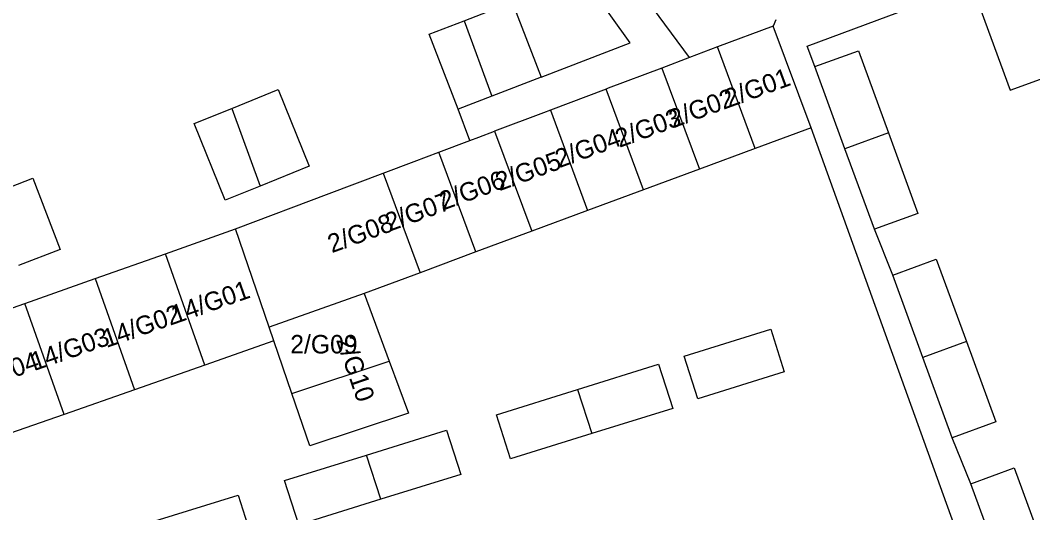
# Model space of a CAD drawing. Extents: x 159222 to 160346, y 381249 to 382166.
# Drawn here: x 159605.3 to 159660.1, y 381371 to 381397.6 of the extents above; entities that cross this region are included whole.
import ezdxf

# ---------------------------------------------------------------- set-up
doc = ezdxf.new("R2010")
doc.units = 0
for name, color, linetype in [('IMGEO_Pand', 7, 'Continuous'), ('IMGEO_Pand_nummerreeks', 7, 'Continuous'), ('IMGEO_Voetpad_open', 7, 'Continuous')]:
    doc.layers.add(name, color=color, linetype=linetype)

msp = doc.modelspace()

# ---------------------------------------------------------------- linework, layer by layer
at = {"layer": 'IMGEO_Pand'}
for points in [[(159670.828, 381398.23), (159669.904, 381400.754), (159668.351, 381400.186), (159667.19, 381403.357), (159662.471, 381401.643), (159659.05, 381400.391), (159656.814, 381399.573), (159658.904, 381393.862), (159661.14, 381394.681)], [(159629.368, 381397.623), (159631.949, 381398.621), (159633.519, 381394.563)], [(159629.03, 381392.827), (159627.46, 381396.886), (159629.368, 381397.623)], [(159629.368, 381397.623), (159630.858, 381393.534)], [(159646.076, 381397.334), (159643.074, 381396.201)], [(159648.131, 381391.834), (159646.076, 381397.334)], [(159643.074, 381396.201), (159641.552, 381395.626)], [(159645.108, 381390.714), (159643.074, 381396.201)], [(159648.337, 381395.135), (159650.692, 381395.997), (159652.32, 381391.547)], [(159641.552, 381395.626), (159640.058, 381395.062)], [(159640.058, 381395.062), (159637.153, 381393.966), (159637.042, 381393.924)], [(159640.058, 381395.062), (159642.085, 381389.593)], [(159649.965, 381390.687), (159648.337, 381395.135)], [(159633.519, 381394.563), (159630.858, 381393.534)], [(159616.787, 381392.878), (159619.303, 381393.895), (159620.981, 381389.746), (159618.32, 381388.67)], [(159637.042, 381393.924), (159634.025, 381392.785)], [(159639.062, 381388.473), (159637.042, 381393.924)], [(159630.858, 381393.534), (159629.03, 381392.827)], [(159618.32, 381388.67), (159616.433, 381387.907), (159614.755, 381392.056), (159616.787, 381392.878)], [(159616.787, 381392.878), (159618.32, 381388.67)], [(159634.025, 381392.785), (159633.654, 381392.645), (159631.009, 381391.646)], [(159634.025, 381392.785), (159636.039, 381387.352)], [(159629.667, 381391.14), (159630.154, 381391.324), (159631.009, 381391.646)], [(159631.009, 381391.646), (159633.016, 381386.232)], [(159648.131, 381391.834), (159645.108, 381390.714)], [(159652.32, 381391.547), (159649.965, 381390.687)], [(159652.32, 381391.547), (159653.912, 381387.197), (159651.557, 381386.335)], [(159627.993, 381390.508), (159629.667, 381391.14)], [(159624.976, 381389.369), (159626.655, 381390.003), (159627.993, 381390.508)], [(159629.993, 381385.111), (159627.993, 381390.508)], [(159645.108, 381390.714), (159642.085, 381389.593)], [(159651.557, 381386.335), (159649.965, 381390.687)], [(159616.992, 381386.355), (159622.057, 381388.267), (159624.976, 381389.369)], [(159624.976, 381389.369), (159626.97, 381383.99)], [(159642.085, 381389.593), (159639.062, 381388.473)], [(159603.832, 381388.256), (159606.026, 381389.096), (159607.505, 381385.236), (159605.247, 381384.371)], [(159639.062, 381388.473), (159636.039, 381387.352)], [(159636.039, 381387.352), (159633.016, 381386.232)], [(159613.192, 381385.012), (159616.992, 381386.355)], [(159618.804, 381381.049), (159616.992, 381386.355)], [(159633.016, 381386.232), (159629.993, 381385.111)], [(159609.391, 381383.668), (159613.192, 381385.012)], [(159615.322, 381378.987), (159613.192, 381385.012)], [(159629.993, 381385.111), (159626.97, 381383.99)], [(159652.552, 381383.853), (159654.907, 381384.715), (159656.535, 381380.265)], [(159626.97, 381383.99), (159623.947, 381382.87)], [(159654.18, 381379.405), (159652.552, 381383.853)], [(159605.591, 381382.325), (159609.391, 381383.668)], [(159609.391, 381383.668), (159611.517, 381377.656)], [(159623.947, 381382.87), (159618.804, 381381.049)], [(159623.947, 381382.87), (159625.306, 381379.208)], [(159601.791, 381380.981), (159605.591, 381382.325)], [(159607.712, 381376.324), (159605.591, 381382.325)], [(159619.061, 381380.295), (159618.804, 381381.049)], [(159641.26, 381379.466), (159645.953, 381380.927), (159646.671, 381378.617), (159642.001, 381377.165), (159641.26, 381379.466)], [(159619.061, 381380.295), (159615.322, 381378.987)], [(159620.031, 381377.456), (159619.061, 381380.295)], [(159656.535, 381380.265), (159654.18, 381379.405)], [(159656.535, 381380.265), (159658.127, 381375.915), (159655.772, 381375.053)], [(159655.772, 381375.053), (159654.18, 381379.405)], [(159615.322, 381378.987), (159611.517, 381377.656)], [(159625.306, 381379.208), (159626.35, 381376.394), (159621, 381374.617), (159620.031, 381377.456)], [(159620.031, 381377.456), (159625.306, 381379.208)], [(159635.497, 381377.673), (159639.882, 381379.037), (159640.652, 381376.647), (159636.267, 381375.283)], [(159636.267, 381375.283), (159631.874, 381373.916), (159631.104, 381376.306), (159635.497, 381377.673)], [(159635.497, 381377.673), (159636.267, 381375.283)], [(159611.517, 381377.656), (159607.712, 381376.324)], [(159607.712, 381376.324), (159603.908, 381374.993)], [(159624.081, 381374.122), (159628.409, 381375.468), (159629.179, 381373.078), (159624.851, 381371.731)], [(159624.851, 381371.731), (159620.417, 381370.352), (159619.646, 381372.742), (159624.081, 381374.122)], [(159624.851, 381371.731), (159624.081, 381374.122)], [(159656.769, 381372.569), (159659.124, 381373.431), (159660.73, 381369.042)], [(159658.375, 381368.18), (159656.769, 381372.569)], [(159612.641, 381370.563), (159617.127, 381371.958), (159617.897, 381369.568), (159613.412, 381368.172)]]:
    msp.add_lwpolyline(points, dxfattribs=at)
at = {"layer": 'IMGEO_Voetpad_open'}
for points in [[(159641.552, 381395.626), (159632.064, 381408.478), (159630.688, 381412.263), (159628.912, 381417.147)], [(159633.519, 381394.563), (159638.339, 381396.427), (159631.712, 381405.711), (159631.123, 381408.017), (159631.084, 381408.128), (159629.732, 381411.915), (159627.985, 381416.81)], [(159648.337, 381395.135), (159647.926, 381396.235), (159656.619, 381399.483), (159656.162, 381400.633), (159669.768, 381410.008)], [(159646.229, 381397.668), (159646.076, 381397.334)], [(159629.667, 381391.14), (159629.03, 381392.827)], [(159659.872, 381359.247), (159648.131, 381391.834)], [(159652.552, 381383.853), (159651.557, 381386.335)], [(159656.769, 381372.569), (159655.772, 381375.053)]]:
    msp.add_lwpolyline(points, dxfattribs=at)

# ---------------------------------------------------------------- texts
at = {"layer": 'IMGEO_Pand_nummerreeks'}
for s, rotation, p in [('2/G01', 20.082, (159643.678, 381392.904)), ('2/G02', 20.082, (159640.662, 381391.801)), ('2/G03', 20.082, (159637.762, 381390.741)), ('2/G04', 20.082, (159634.507, 381389.64)), ('2/G05', 20.082, (159631.274, 381388.396)), ('2/G06', 20.0822, (159628.248, 381387.36)), ('2/G07', 20.082, (159625.305, 381386.199)), ('2/G08', 20.082, (159622.199, 381385.04)), ('14/G01', 19.2739, (159613.715, 381381.211)), ('14/G02', 19.2739, (159610.003, 381379.913)), ('14/G03', 19.2739, (159606.111, 381378.668)), ('2/G10', 289.0011, (159622.416, 381380.356)), ('14/G04', 19.2739, (159602.292, 381377.358))]:
    msp.add_text(s, height=1, rotation=rotation, dxfattribs=at).set_placement(p)
msp.add_text('2/G09', height=1, dxfattribs=at).set_placement((159619.95, 381379.62))

doc.saveas('drawing.dxf')
